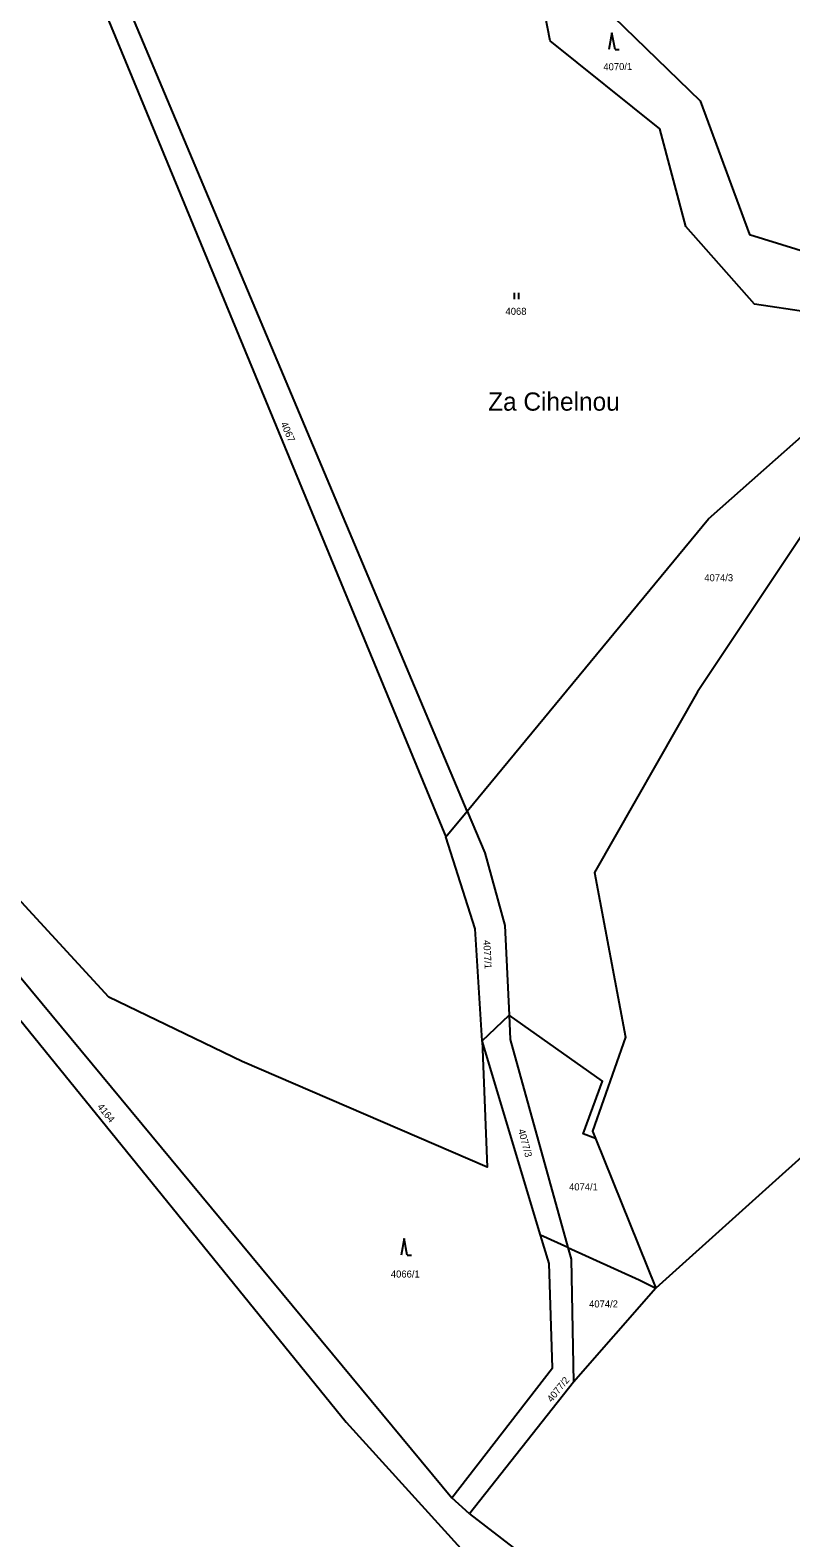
# Model space of a CAD drawing. Extents: x -733394 to -722299, y -1082822 to -1075049.
# Drawn here: x -727302.4 to -727119, y -1081760.8 to -1081396.9 of the extents above; entities that cross this region are included whole.
import ezdxf

# ---------------------------------------------------------------- set-up
doc = ezdxf.new("R2010")
doc.units = 0
for name, color, linetype in [('Hranice parcel', 7, 'Continuous'), ('Parcelní čísla', 7, 'Continuous'), ('Pop  PČ popisy', 7, 'Continuous'), ('Značky kultur', 7, 'Continuous')]:
    doc.layers.add(name, color=color, linetype=linetype)

msp = doc.modelspace()

# ---------------------------------------------------------------- linework, layer by layer
at = {"layer": 'Hranice parcel'}
for p, q in [((-727295.69, -1081365.1), (-727202.17, -1081591.61)), ((-727197.04, -1081585.4), (-727288.95, -1081367.12)), ((-727202.17, -1081591.61), (-727197.04, -1081585.4)), ((-727187.94, -1081612.97), (-727186.91, -1081634.59)), ((-727193.38, -1081640.8), (-727186.91, -1081634.59)), ((-727186.91, -1081634.59), (-727186.63, -1081640.52)), ((-727179.33, -1081687.71), (-727193.38, -1081640.8)), ((-727186.63, -1081640.52), (-727172.75, -1081690.7)), ((-727166.04, -1081664.41), (-727151.49, -1081700.48)), ((-727172.75, -1081690.7), (-727179.33, -1081687.71)), ((-727151.49, -1081700.48), (-727171.35, -1081723.21)), ((-727171.35, -1081723.21), (-727196.47, -1081754.95)), ((-727196.47, -1081754.95), (-727200.74, -1081751.1)), ((-727196.47, -1081754.95), (-727091.94, -1081835.53))]:
    msp.add_line(p, q, dxfattribs=at)
for points in [[(-727648.51, -1081294.82), (-727647.62, -1081296.03), (-727497.86, -1081419.95), (-727357.46, -1081572.26), (-727311.29, -1081627.94), (-727226.22, -1081732.87), (-727198.56, -1081763.35), (-727099.04, -1081841.9), (-727038.63, -1081888.98)], [(-727224.58, -1081343.35), (-727217.69, -1081350.09), (-727195.03, -1081345.85), (-727173.73, -1081351.89), (-727166.99, -1081388.57), (-727140.82, -1081413.97), (-727128.93, -1081446.24), (-727098.8, -1081455.55)], [(-727114.83, -1081465.03), (-727127.7, -1081463.05), (-727144.31, -1081444.28), (-727150.6, -1081420.74), (-727177.03, -1081399.54), (-727182.14, -1081372.98)], [(-727197.04, -1081585.4), (-727138.8, -1081514.87), (-727101.6, -1081481.85), (-727103.02, -1081466.84)], [(-727086.26, -1081473.65), (-727141.44, -1081556.59), (-727166.35, -1081600.24), (-727158.87, -1081639.96), (-727166.78, -1081662.58), (-727166.04, -1081664.41)], [(-727419.81, -1081494.39), (-727352.89, -1081567.07), (-727306.94, -1081622.86), (-727200.74, -1081751.1)], [(-727193.38, -1081640.8), (-727192.23, -1081671.32), (-727251.28, -1081645.8), (-727283.47, -1081630.28), (-727393.45, -1081510.64), (-727401.48, -1081501.93)], [(-727197.04, -1081585.4), (-727192.8, -1081595.48), (-727187.94, -1081612.97)], [(-727193.38, -1081640.8), (-727195.07, -1081613.77), (-727202.17, -1081591.61)], [(-727091.94, -1081835.53), (-727066.22, -1081807.78), (-727052.49, -1081781.91), (-727033.11, -1081766.07), (-727001.76, -1081756.73), (-726987.39, -1081738.58), (-727021.51, -1081693.55), (-727068.52, -1081625.13), (-727109.07, -1081662.28), (-727151.49, -1081700.48)], [(-727166.04, -1081664.41), (-727169.05, -1081663.27), (-727164.38, -1081650.52), (-727186.91, -1081634.59)], [(-727200.74, -1081751.1), (-727176.47, -1081719.74), (-727177.28, -1081694.54), (-727179.33, -1081687.71)], [(-727172.75, -1081690.7), (-727155.54, -1081698.53), (-727151.49, -1081700.48)], [(-727172.75, -1081690.7), (-727171.97, -1081693.53), (-727171.35, -1081723.21)]]:
    msp.add_lwpolyline(points, dxfattribs=at)
at = {"layer": 'Značky kultur'}
for p, q in [((-727162.1, -1081397.61), (-727162.85, -1081401.61)), ((-727161.35, -1081401.61), (-727162.1, -1081397.61)), ((-727161.35, -1081401.61), (-727160.35, -1081401.61)), ((-727185.59, -1081461.82), (-727185.59, -1081460.32)), ((-727184.59, -1081461.82), (-727184.59, -1081460.32)), ((-727212.21, -1081688.52), (-727212.96, -1081692.52)), ((-727211.46, -1081692.52), (-727212.21, -1081688.52)), ((-727211.46, -1081692.52), (-727210.46, -1081692.52))]:
    msp.add_line(p, q, dxfattribs=at)

# ---------------------------------------------------------------- texts
at = {"layer": 'Parcelní čísla'}
for s, rotation, p in [('4070/1', 1, (-727164.17, -1081406.65)), ('4067', 294, (-727242.06, -1081491.9)), ('4077/1', 273, (-727193.16, -1081616.56)), ('4164', 309, (-727286.34, -1081656.79)), ('4077/3', 285, (-727184.76, -1081662.35)), ('4077/2', 51, (-727176.63, -1081728.17))]:
    msp.add_text(s, height=1.7, rotation=rotation, dxfattribs=at).set_placement(p)
for s, p in [('4068', (-727187.78, -1081465.63)), ('4074/3', (-727139.84, -1081529.92)), ('4074/1', (-727172.46, -1081676.91)), ('4066/1', (-727215.43, -1081697.94)), ('4074/2', (-727167.62, -1081705.16))]:
    msp.add_text(s, height=1.7, dxfattribs=at).set_placement(p)
at = {"layer": 'Pop  PČ popisy'}
msp.add_text('Za Cihelnou', height=4.4, dxfattribs=at).set_placement((-727191.96, -1081488.76))

doc.saveas('drawing.dxf')
